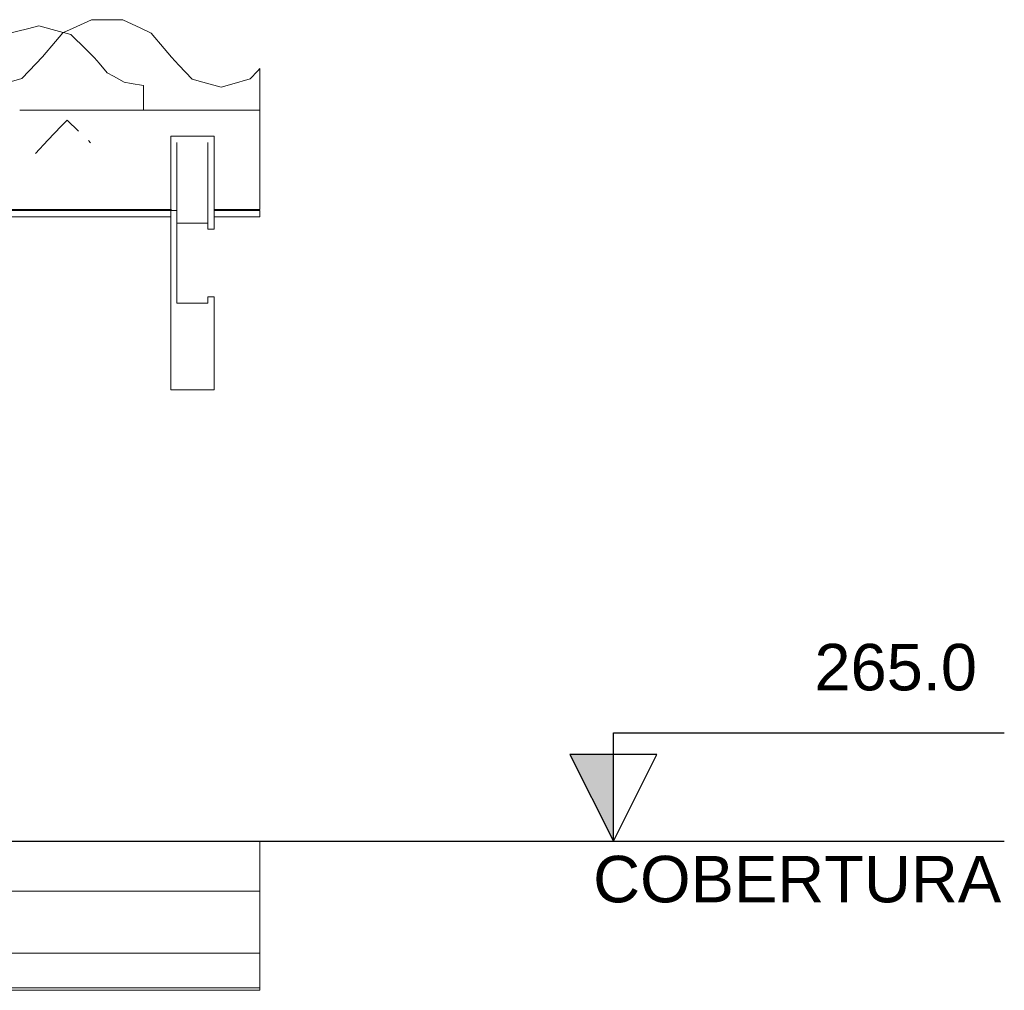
# Model space of a CAD drawing. Header units: millimetres. Extents: x -16331 to -10174, y -4135 to -3584.
# Tile 452 of 456: x -10179.28 to -10176.11, y -4011.24 to -4008.11. Entities that reach past the tile are written whole.
import ezdxf

# ---------------------------------------------------------------- set-up
doc = ezdxf.new("R2010")
doc.units = ezdxf.units.MM
doc.layers.add('DI-Eixos', color=7, linetype='Continuous')
doc.layers.add('DI-Níveis', color=7, linetype='Continuous')
for name, color, linetype, lineweight in [('DI-Elementos externos em corte', 9, 'Continuous', 18), ('DI-Elementos externos em vista', 9, 'Continuous', 5), ('IFC-IfcRoof-Contorno', 250, 'Continuous', 5)]:
    doc.layers.add(name, color=color, linetype=linetype, lineweight=lineweight)
doc.styles.add('Arial', font='arial.ttf', dxfattribs={"height": 100})

msp = doc.modelspace()

# ---------------------------------------------------------------- hatches: boundary and pattern name
at = {"layer": 'DI-Níveis', "linetype": 'Continuous'}
msp.add_hatch(color=7, dxfattribs=at).paths.add_polyline_path([(-10177.3666, -4010.7551), (-10177.3666, -4010.4751), (-10177.5066, -4010.4751)])

# ---------------------------------------------------------------- linework, layer by layer
at = {"layer": 'DI-Eixos'}
msp.add_line((-10198.3708, -4010.7551), (-10176.1066, -4010.7551), dxfattribs=at)
at = {"layer": 'DI-Elementos externos em corte'}
for p, q in [((-10179.0492, -4008.1058), (-10179.108, -4008.1329)), ((-10178.9846, -4008.1061), (-10179.0492, -4008.1058)), ((-10178.9483, -4008.1062), (-10178.9846, -4008.1061)), ((-10178.8897, -4008.1337), (-10178.9483, -4008.1062)), ((-10179.2556, -4008.1348), (-10179.3218, -4008.1516)), ((-10179.2184, -4008.1254), (-10179.2556, -4008.1348)), ((-10179.1526, -4008.1435), (-10179.2184, -4008.1254)), ((-10179.108, -4008.1329), (-10179.1391, -4008.1472)), ((-10178.8567, -4008.1492), (-10178.8897, -4008.1337)), ((-10179.1411, -4008.1481), (-10179.1649, -4008.1759)), ((-10179.1401, -4008.1469), (-10179.1526, -4008.1435)), ((-10179.1391, -4008.1472), (-10179.1411, -4008.1481)), ((-10179.1391, -4008.1472), (-10179.1401, -4008.1469)), ((-10179.1156, -4008.1536), (-10179.1391, -4008.1472)), ((-10179.0668, -4008.2018), (-10179.1156, -4008.1536)), ((-10178.8148, -4008.1989), (-10178.8567, -4008.1492)), ((-10179.1649, -4008.1759), (-10179.2071, -4008.2254)), ((-10179.0394, -4008.229), (-10179.0668, -4008.2018)), ((-10178.7913, -4008.2269), (-10178.8148, -4008.1989)), ((-10179.2071, -4008.2254), (-10179.2497, -4008.2705)), ((-10179.0245, -4008.2462), (-10179.0394, -4008.229)), ((-10178.7671, -4008.2525), (-10178.7913, -4008.2269)), ((-10178.9981, -4008.2767), (-10179.0245, -4008.2462)), ((-10178.7242, -4008.2978), (-10178.7671, -4008.2525)), ((-10178.5066, -4008.2636), (-10178.5134, -4008.271)), ((-10178.5066, -4008.2792), (-10178.5066, -4008.2636)), ((-10179.2738, -4008.2959), (-10179.3074, -4008.3054)), ((-10179.2497, -4008.2705), (-10179.2738, -4008.2959)), ((-10178.9784, -4008.2879), (-10178.9981, -4008.2767)), ((-10178.9435, -4008.3077), (-10178.9784, -4008.2879)), ((-10178.6904, -4008.3071), (-10178.7242, -4008.2978)), ((-10178.5374, -4008.2968), (-10178.597, -4008.3139)), ((-10178.5134, -4008.271), (-10178.5374, -4008.2968)), ((-10178.5066, -4008.2921), (-10178.5066, -4008.2792)), ((-10178.9212, -4008.3116), (-10178.9435, -4008.3077)), ((-10178.8818, -4008.3184), (-10178.9212, -4008.3116)), ((-10178.8818, -4008.3313), (-10178.8818, -4008.3184)), ((-10178.8818, -4008.3386), (-10178.8818, -4008.3313)), ((-10178.6307, -4008.3235), (-10178.6904, -4008.3071)), ((-10178.597, -4008.3139), (-10178.6307, -4008.3235)), ((-10179.2738, -4008.398), (-10179.2806, -4008.398)), ((-10179.2484, -4008.398), (-10179.2738, -4008.398)), ((-10179.1939, -4008.398), (-10179.2484, -4008.398)), ((-10179.161, -4008.398), (-10179.1939, -4008.398)), ((-10179.1395, -4008.398), (-10179.161, -4008.398)), ((-10179.0978, -4008.398), (-10179.1395, -4008.398)), ((-10178.936, -4008.398), (-10179.0978, -4008.398)), ((-10178.9004, -4008.398), (-10178.936, -4008.398)), ((-10178.8026, -4008.398), (-10178.9004, -4008.398)), ((-10178.5066, -4008.398), (-10178.8026, -4008.398)), ((-10178.5066, -4008.4057), (-10178.5066, -4008.398)), ((-10178.5066, -4008.4127), (-10178.5066, -4008.4057)), ((-10178.5066, -4008.4586), (-10178.5066, -4008.4127)), ((-10178.7077, -4008.4818), (-10178.7936, -4008.4818)), ((-10178.7936, -4008.4818), (-10178.7936, -4008.5119)), ((-10178.6536, -4008.4818), (-10178.7077, -4008.4818)), ((-10178.6536, -4008.4974), (-10178.6536, -4008.4818)), ((-10178.7936, -4008.5119), (-10178.7936, -4008.6989)), ((-10178.7736, -4008.5332), (-10178.7736, -4008.502)), ((-10178.6736, -4008.502), (-10178.6736, -4008.5098)), ((-10178.6736, -4008.5098), (-10178.6736, -4008.5222)), ((-10178.6536, -4008.5222), (-10178.6536, -4008.4974)), ((-10178.7736, -4008.7034), (-10178.7736, -4008.5332)), ((-10178.7936, -4008.6989), (-10178.7936, -4008.7182)), ((-10178.7736, -4008.7182), (-10178.7736, -4008.7034)), ((-10178.7936, -4008.7182), (-10178.7936, -4008.7214)), ((-10178.7936, -4008.7214), (-10178.7936, -4008.7413)), ((-10178.7936, -4008.7413), (-10178.7936, -4009.04)), ((-10178.7736, -4008.7214), (-10178.7736, -4008.7182)), ((-10178.7736, -4008.7413), (-10178.7736, -4008.7214)), ((-10178.7736, -4008.7615), (-10178.7736, -4008.7413)), ((-10178.7736, -4009.0197), (-10178.7736, -4008.7615)), ((-10178.6736, -4008.9995), (-10178.6736, -4009.0074)), ((-10178.6614, -4008.9995), (-10178.6736, -4008.9995)), ((-10178.6536, -4008.9995), (-10178.6614, -4008.9995)), ((-10178.6536, -4009.0154), (-10178.6536, -4008.9995)), ((-10178.7127, -4009.0197), (-10178.7736, -4009.0197)), ((-10178.6736, -4009.0197), (-10178.7127, -4009.0197)), ((-10178.6736, -4009.0074), (-10178.6736, -4009.0197)), ((-10178.6536, -4009.04), (-10178.6536, -4009.0154)), ((-10178.5066, -4010.7556), (-10183.4436, -4010.7556)), ((-10178.5066, -4010.7556), (-10179.6037, -4010.7556)), ((-10178.5066, -4010.9156), (-10178.5066, -4010.7556)), ((-10178.5066, -4010.7737), (-10178.5066, -4010.7556)), ((-10178.5066, -4010.899), (-10178.5066, -4010.7737)), ((-10178.5066, -4010.9156), (-10178.5066, -4010.899)), ((-10179.6037, -4010.9156), (-10178.5066, -4010.9156)), ((-10178.5066, -4010.9285), (-10178.5066, -4010.9156)), ((-10178.5066, -4011.1156), (-10178.5066, -4010.9285)), ((-10179.2003, -4011.1156), (-10181.2842, -4011.1156)), ((-10178.5066, -4011.1156), (-10179.2003, -4011.1156)), ((-10178.5066, -4011.2276), (-10178.5066, -4011.1156)), ((-10178.5066, -4011.1234), (-10178.5066, -4011.1156)), ((-10178.5066, -4011.1753), (-10178.5066, -4011.1234)), ((-10178.5066, -4011.2276), (-10178.5066, -4011.1753)), ((-10183.5238, -4011.2356), (-10179.2295, -4011.2356)), ((-10183.5234, -4011.2356), (-10178.5066, -4011.2356)), ((-10180.7861, -4011.2356), (-10178.5066, -4011.2356)), ((-10178.5066, -4011.2276), (-10179.6009, -4011.2276)), ((-10179.2295, -4011.2356), (-10178.5066, -4011.2356)), ((-10178.5066, -4011.2356), (-10178.5066, -4011.2276)), ((-10178.5066, -4011.2344), (-10178.5066, -4011.2276)), ((-10178.5066, -4011.2321), (-10178.5066, -4011.2276)), ((-10178.5066, -4011.2356), (-10178.5066, -4011.2321)), ((-10178.5066, -4011.235), (-10178.5066, -4011.2344)), ((-10178.5066, -4011.2356), (-10178.5066, -4011.235))]:
    msp.add_line(p, q, dxfattribs=at)
at = {"layer": 'DI-Elementos externos em corte', "lineweight": 5}
for p, q in [((-10179.0492, -4008.1058), (-10179.108, -4008.1329)), ((-10178.9846, -4008.1061), (-10179.0492, -4008.1058)), ((-10178.9483, -4008.1062), (-10178.9846, -4008.1061)), ((-10178.8897, -4008.1337), (-10178.9483, -4008.1062)), ((-10179.2556, -4008.1348), (-10179.3218, -4008.1516)), ((-10179.2184, -4008.1254), (-10179.2556, -4008.1348)), ((-10179.1526, -4008.1435), (-10179.2184, -4008.1254)), ((-10179.108, -4008.1329), (-10179.1391, -4008.1472)), ((-10178.8567, -4008.1492), (-10178.8897, -4008.1337)), ((-10179.1411, -4008.1481), (-10179.1649, -4008.1759)), ((-10179.1401, -4008.1469), (-10179.1526, -4008.1435)), ((-10179.1391, -4008.1472), (-10179.1411, -4008.1481)), ((-10179.1391, -4008.1472), (-10179.1401, -4008.1469)), ((-10179.1156, -4008.1536), (-10179.1391, -4008.1472)), ((-10179.0668, -4008.2018), (-10179.1156, -4008.1536)), ((-10178.8148, -4008.1989), (-10178.8567, -4008.1492)), ((-10179.1649, -4008.1759), (-10179.2071, -4008.2254)), ((-10179.0394, -4008.229), (-10179.0668, -4008.2018)), ((-10178.7913, -4008.2269), (-10178.8148, -4008.1989)), ((-10179.2071, -4008.2254), (-10179.2497, -4008.2705)), ((-10179.0245, -4008.2462), (-10179.0394, -4008.229)), ((-10178.7671, -4008.2525), (-10178.7913, -4008.2269)), ((-10178.9981, -4008.2767), (-10179.0245, -4008.2462)), ((-10178.7242, -4008.2978), (-10178.7671, -4008.2525)), ((-10178.5066, -4008.2636), (-10178.5134, -4008.271)), ((-10178.5066, -4008.2792), (-10178.5066, -4008.2636)), ((-10179.2738, -4008.2959), (-10179.3074, -4008.3054)), ((-10179.2497, -4008.2705), (-10179.2738, -4008.2959)), ((-10178.9784, -4008.2879), (-10178.9981, -4008.2767)), ((-10178.9435, -4008.3077), (-10178.9784, -4008.2879)), ((-10178.6904, -4008.3071), (-10178.7242, -4008.2978)), ((-10178.5374, -4008.2968), (-10178.597, -4008.3139)), ((-10178.5134, -4008.271), (-10178.5374, -4008.2968)), ((-10178.5066, -4008.2921), (-10178.5066, -4008.2792)), ((-10178.9212, -4008.3116), (-10178.9435, -4008.3077)), ((-10178.8818, -4008.3184), (-10178.9212, -4008.3116)), ((-10178.8818, -4008.3313), (-10178.8818, -4008.3184)), ((-10178.8818, -4008.3386), (-10178.8818, -4008.3313)), ((-10178.6307, -4008.3235), (-10178.6904, -4008.3071)), ((-10178.597, -4008.3139), (-10178.6307, -4008.3235)), ((-10179.2738, -4008.398), (-10179.2806, -4008.398)), ((-10179.2484, -4008.398), (-10179.2738, -4008.398)), ((-10179.1939, -4008.398), (-10179.2484, -4008.398)), ((-10179.161, -4008.398), (-10179.1939, -4008.398)), ((-10179.1395, -4008.398), (-10179.161, -4008.398)), ((-10179.0978, -4008.398), (-10179.1395, -4008.398)), ((-10178.936, -4008.398), (-10179.0978, -4008.398)), ((-10178.9004, -4008.398), (-10178.936, -4008.398)), ((-10178.8026, -4008.398), (-10178.9004, -4008.398)), ((-10178.5066, -4008.398), (-10178.8026, -4008.398)), ((-10178.5066, -4008.4057), (-10178.5066, -4008.398)), ((-10178.5066, -4008.4127), (-10178.5066, -4008.4057)), ((-10178.5066, -4008.4586), (-10178.5066, -4008.4127)), ((-10178.7077, -4008.4818), (-10178.7936, -4008.4818)), ((-10178.7936, -4008.4818), (-10178.7936, -4008.5119)), ((-10178.6536, -4008.4818), (-10178.7077, -4008.4818)), ((-10178.6536, -4008.4974), (-10178.6536, -4008.4818)), ((-10178.7936, -4008.5119), (-10178.7936, -4008.6989)), ((-10178.7736, -4008.5332), (-10178.7736, -4008.502)), ((-10178.6736, -4008.502), (-10178.6736, -4008.5098)), ((-10178.6736, -4008.5098), (-10178.6736, -4008.5222)), ((-10178.6536, -4008.5222), (-10178.6536, -4008.4974)), ((-10178.7736, -4008.7034), (-10178.7736, -4008.5332)), ((-10178.7936, -4008.6989), (-10178.7936, -4008.7182)), ((-10178.7736, -4008.7182), (-10178.7736, -4008.7034)), ((-10178.7936, -4008.7182), (-10178.7936, -4008.7214)), ((-10178.7936, -4008.7214), (-10178.7936, -4008.7413)), ((-10178.7936, -4008.7413), (-10178.7936, -4009.04)), ((-10178.7736, -4008.7214), (-10178.7736, -4008.7182)), ((-10178.7736, -4008.7413), (-10178.7736, -4008.7214)), ((-10178.7736, -4008.7615), (-10178.7736, -4008.7413)), ((-10178.7736, -4009.0197), (-10178.7736, -4008.7615)), ((-10178.6736, -4008.9995), (-10178.6736, -4009.0074)), ((-10178.6614, -4008.9995), (-10178.6736, -4008.9995)), ((-10178.6536, -4008.9995), (-10178.6614, -4008.9995)), ((-10178.6536, -4009.0154), (-10178.6536, -4008.9995)), ((-10178.7127, -4009.0197), (-10178.7736, -4009.0197)), ((-10178.6736, -4009.0197), (-10178.7127, -4009.0197)), ((-10178.6736, -4009.0074), (-10178.6736, -4009.0197)), ((-10178.6536, -4009.04), (-10178.6536, -4009.0154)), ((-10178.5066, -4010.7556), (-10183.4436, -4010.7556)), ((-10178.5066, -4010.7556), (-10179.6037, -4010.7556)), ((-10178.5066, -4010.9156), (-10178.5066, -4010.7556)), ((-10178.5066, -4010.7737), (-10178.5066, -4010.7556)), ((-10178.5066, -4010.899), (-10178.5066, -4010.7737)), ((-10178.5066, -4010.9156), (-10178.5066, -4010.899)), ((-10179.6037, -4010.9156), (-10178.5066, -4010.9156)), ((-10178.5066, -4010.9285), (-10178.5066, -4010.9156)), ((-10178.5066, -4011.1156), (-10178.5066, -4010.9285)), ((-10179.2003, -4011.1156), (-10181.2842, -4011.1156)), ((-10178.5066, -4011.1156), (-10179.2003, -4011.1156)), ((-10178.5066, -4011.2276), (-10178.5066, -4011.1156)), ((-10178.5066, -4011.1234), (-10178.5066, -4011.1156)), ((-10178.5066, -4011.1753), (-10178.5066, -4011.1234)), ((-10178.5066, -4011.2276), (-10178.5066, -4011.1753)), ((-10183.5238, -4011.2356), (-10179.2295, -4011.2356)), ((-10183.5234, -4011.2356), (-10178.5066, -4011.2356)), ((-10180.7861, -4011.2356), (-10178.5066, -4011.2356)), ((-10178.5066, -4011.2276), (-10179.6009, -4011.2276)), ((-10179.2295, -4011.2356), (-10178.5066, -4011.2356)), ((-10178.5066, -4011.2356), (-10178.5066, -4011.2276)), ((-10178.5066, -4011.2344), (-10178.5066, -4011.2276)), ((-10178.5066, -4011.2321), (-10178.5066, -4011.2276)), ((-10178.5066, -4011.2356), (-10178.5066, -4011.2321)), ((-10178.5066, -4011.235), (-10178.5066, -4011.2344)), ((-10178.5066, -4011.2356), (-10178.5066, -4011.235))]:
    msp.add_line(p, q, dxfattribs=at)
at = {"layer": 'DI-Elementos externos em vista'}
for p, q in [((-10178.5066, -4008.398), (-10178.5066, -4008.2921)), ((-10178.8818, -4008.398), (-10178.8818, -4008.3386)), ((-10179.1897, -4008.4948), (-10179.1466, -4008.4494)), ((-10179.1466, -4008.4494), (-10179.1278, -4008.4295)), ((-10179.1278, -4008.4295), (-10179.0907, -4008.4648)), ((-10178.5066, -4008.5516), (-10178.5066, -4008.4586)), ((-10179.2298, -4008.5371), (-10179.1897, -4008.4948)), ((-10179.0588, -4008.495), (-10179.0518, -4008.5034)), ((-10178.7736, -4008.502), (-10178.7736, -4008.5332)), ((-10178.6736, -4008.5914), (-10178.6736, -4008.502)), ((-10178.6736, -4008.5222), (-10178.6736, -4008.5914)), ((-10178.6536, -4008.597), (-10178.6536, -4008.5222)), ((-10178.7736, -4008.5332), (-10178.7736, -4008.7182)), ((-10178.5066, -4008.5678), (-10178.5066, -4008.5516)), ((-10178.5066, -4008.6379), (-10178.5066, -4008.5678)), ((-10178.6736, -4008.5914), (-10178.6736, -4008.7182)), ((-10178.6736, -4008.7182), (-10178.6736, -4008.5914)), ((-10178.6536, -4008.7182), (-10178.6536, -4008.597)), ((-10178.5066, -4008.7182), (-10178.5066, -4008.6379)), ((-10178.7736, -4008.7214), (-10183.3838, -4008.7214)), ((-10182.7665, -4008.7413), (-10178.7936, -4008.7413)), ((-10179.6684, -4008.7182), (-10179.0909, -4008.7182)), ((-10179.0909, -4008.7182), (-10178.7914, -4008.7182)), ((-10178.7736, -4008.7182), (-10178.7736, -4008.7214)), ((-10178.7736, -4008.7214), (-10178.7736, -4008.7413)), ((-10178.7736, -4008.7413), (-10178.7736, -4008.7615)), ((-10178.6736, -4008.7182), (-10178.6736, -4008.7214)), ((-10178.6736, -4008.7214), (-10178.6736, -4008.7182)), ((-10178.6736, -4008.7214), (-10178.6736, -4008.7413)), ((-10178.6736, -4008.7413), (-10178.6736, -4008.7214)), ((-10178.6736, -4008.7413), (-10178.6736, -4008.7615)), ((-10178.6736, -4008.7615), (-10178.6736, -4008.7413)), ((-10178.6536, -4008.7182), (-10178.5066, -4008.7182)), ((-10178.6536, -4008.7214), (-10178.6536, -4008.7182)), ((-10178.5066, -4008.7214), (-10178.6536, -4008.7214)), ((-10178.6536, -4008.7413), (-10178.6536, -4008.7214)), ((-10178.6536, -4008.7818), (-10178.6536, -4008.7413)), ((-10178.6536, -4008.7413), (-10178.5066, -4008.7413)), ((-10178.5066, -4008.7255), (-10178.5066, -4008.7214)), ((-10178.5066, -4008.7293), (-10178.5066, -4008.7255)), ((-10178.5066, -4008.7355), (-10178.5066, -4008.7293)), ((-10178.5066, -4008.7413), (-10178.5066, -4008.7355)), ((-10178.7736, -4008.7615), (-10178.723, -4008.7615)), ((-10178.723, -4008.7615), (-10178.691, -4008.7615)), ((-10178.691, -4008.7615), (-10178.6736, -4008.7615)), ((-10178.6736, -4008.7615), (-10178.6736, -4008.7818)), ((-10178.6736, -4008.7818), (-10178.6635, -4008.7818)), ((-10178.6635, -4008.7818), (-10178.6571, -4008.7818)), ((-10178.6571, -4008.7818), (-10178.6536, -4008.7818)), ((-10178.7936, -4009.04), (-10178.7936, -4009.2995)), ((-10178.6536, -4009.2995), (-10178.6536, -4009.04)), ((-10178.7936, -4009.2995), (-10178.7234, -4009.2995)), ((-10178.7234, -4009.2995), (-10178.6782, -4009.2995)), ((-10178.6782, -4009.2995), (-10178.6536, -4009.2995))]:
    msp.add_line(p, q, dxfattribs=at)
at = {"layer": 'DI-Níveis'}
for points in [[(-10177.3666, -4010.7551), (-10177.2266, -4010.4751), (-10177.5066, -4010.4751), (-10177.3666, -4010.7551), (-10177.3666, -4010.4051), (-10176.1066, -4010.4051)], [(-10177.3666, -4010.7551), (-10177.3666, -4010.4751), (-10177.5066, -4010.4751), (-10177.3666, -4010.7551)]]:
    msp.add_lwpolyline(points, dxfattribs=at)
at = {"layer": 'IFC-IfcRoof-Contorno', "lineweight": 5}
for p, q in [((-10178.5066, -4008.398), (-10178.5066, -4008.2921)), ((-10178.8818, -4008.398), (-10178.8818, -4008.3386)), ((-10179.1897, -4008.4948), (-10179.1466, -4008.4494)), ((-10179.1466, -4008.4494), (-10179.1278, -4008.4295)), ((-10179.1278, -4008.4295), (-10179.0907, -4008.4648)), ((-10178.5066, -4008.5516), (-10178.5066, -4008.4586)), ((-10179.2298, -4008.5371), (-10179.1897, -4008.4948)), ((-10179.0588, -4008.495), (-10179.0518, -4008.5034)), ((-10178.7736, -4008.502), (-10178.7736, -4008.5332)), ((-10178.6736, -4008.5914), (-10178.6736, -4008.502)), ((-10178.6736, -4008.5222), (-10178.6736, -4008.5914)), ((-10178.6536, -4008.597), (-10178.6536, -4008.5222)), ((-10178.7736, -4008.5332), (-10178.7736, -4008.7182)), ((-10178.5066, -4008.5678), (-10178.5066, -4008.5516)), ((-10178.5066, -4008.6379), (-10178.5066, -4008.5678)), ((-10178.6736, -4008.5914), (-10178.6736, -4008.7182)), ((-10178.6736, -4008.7182), (-10178.6736, -4008.5914)), ((-10178.6536, -4008.7182), (-10178.6536, -4008.597)), ((-10178.5066, -4008.7182), (-10178.5066, -4008.6379)), ((-10178.7736, -4008.7214), (-10183.3838, -4008.7214)), ((-10182.7665, -4008.7413), (-10178.7936, -4008.7413)), ((-10179.6684, -4008.7182), (-10179.0909, -4008.7182)), ((-10179.0909, -4008.7182), (-10178.7914, -4008.7182)), ((-10178.7736, -4008.7182), (-10178.7736, -4008.7214)), ((-10178.7736, -4008.7214), (-10178.7736, -4008.7413)), ((-10178.7736, -4008.7413), (-10178.7736, -4008.7615)), ((-10178.6736, -4008.7182), (-10178.6736, -4008.7214)), ((-10178.6736, -4008.7214), (-10178.6736, -4008.7182)), ((-10178.6736, -4008.7214), (-10178.6736, -4008.7413)), ((-10178.6736, -4008.7413), (-10178.6736, -4008.7214)), ((-10178.6736, -4008.7413), (-10178.6736, -4008.7615)), ((-10178.6736, -4008.7615), (-10178.6736, -4008.7413)), ((-10178.6536, -4008.7182), (-10178.5066, -4008.7182)), ((-10178.6536, -4008.7214), (-10178.6536, -4008.7182)), ((-10178.5066, -4008.7214), (-10178.6536, -4008.7214)), ((-10178.6536, -4008.7413), (-10178.6536, -4008.7214)), ((-10178.6536, -4008.7818), (-10178.6536, -4008.7413)), ((-10178.6536, -4008.7413), (-10178.5066, -4008.7413)), ((-10178.5066, -4008.7255), (-10178.5066, -4008.7214)), ((-10178.5066, -4008.7293), (-10178.5066, -4008.7255)), ((-10178.5066, -4008.7355), (-10178.5066, -4008.7293)), ((-10178.5066, -4008.7413), (-10178.5066, -4008.7355)), ((-10178.7736, -4008.7615), (-10178.723, -4008.7615)), ((-10178.723, -4008.7615), (-10178.691, -4008.7615)), ((-10178.691, -4008.7615), (-10178.6736, -4008.7615)), ((-10178.6736, -4008.7615), (-10178.6736, -4008.7818)), ((-10178.6736, -4008.7818), (-10178.6635, -4008.7818)), ((-10178.6635, -4008.7818), (-10178.6571, -4008.7818)), ((-10178.6571, -4008.7818), (-10178.6536, -4008.7818)), ((-10178.7936, -4009.04), (-10178.7936, -4009.2995)), ((-10178.6536, -4009.2995), (-10178.6536, -4009.04)), ((-10178.7936, -4009.2995), (-10178.7234, -4009.2995)), ((-10178.7234, -4009.2995), (-10178.6782, -4009.2995)), ((-10178.6782, -4009.2995), (-10178.6536, -4009.2995))]:
    msp.add_line(p, q, dxfattribs=at)

# ---------------------------------------------------------------- texts
at = {"layer": 'DI-Eixos', "insert": (-10176.1166, -4010.9541), "char_height": 0.15, "width": 2.632088, "attachment_point": 9, "line_spacing_factor": 0.6, "style": 'Arial'}
msp.add_mtext('COBERTURA', dxfattribs=at)
at = {"layer": 'DI-Níveis', "insert": (-10176.4566, -4010.2706), "char_height": 0.15, "width": 1.048399, "attachment_point": 8, "line_spacing_factor": 0.6, "style": 'Arial'}
msp.add_mtext('265.0', dxfattribs=at)

doc.saveas('drawing.dxf')
